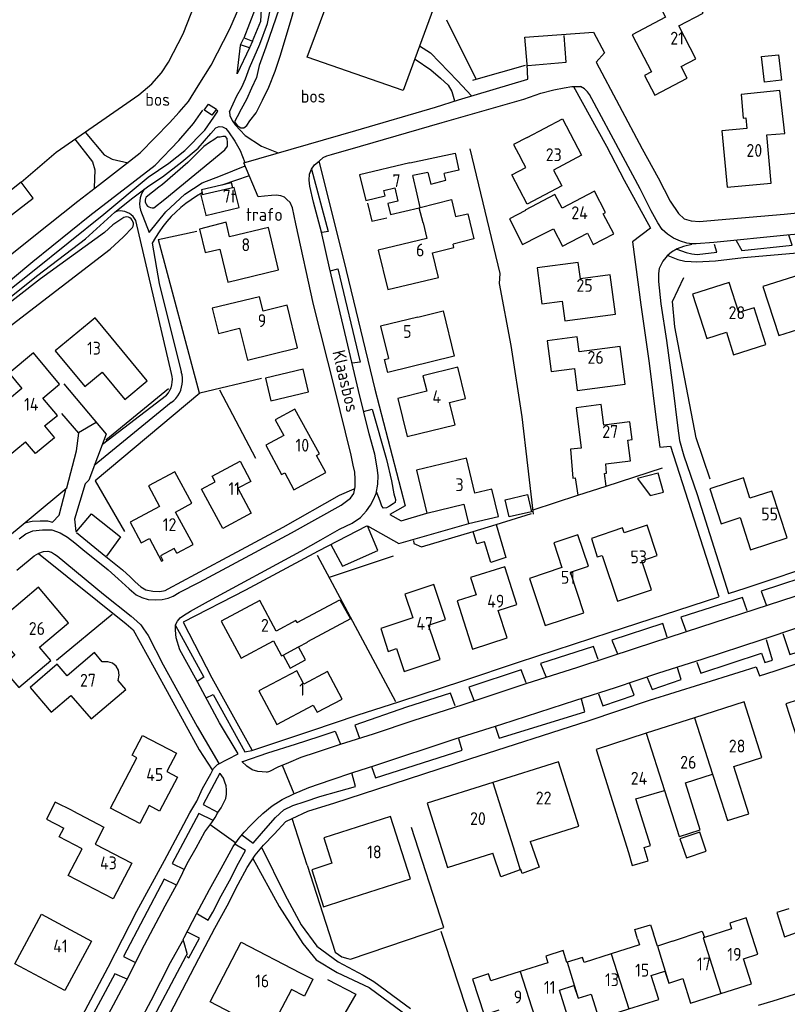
# Model space of a CAD drawing. Header units: metres. Extents: x 226218 to 240385, y 439369 to 449677.
# Tile 286 of 353: x 236454 to 236604, y 445806 to 445998. Entities that reach past the tile are written whole.
import ezdxf

# ---------------------------------------------------------------- set-up
doc = ezdxf.new("R2010")
doc.units = ezdxf.units.M
doc.header["$MEASUREMENT"] = 0
for name, color, linetype in [('BIJGEBOUW', 4, 'Continuous'), ('DAKRAND', 4, 'Continuous'), ('DAKRAND-BYG', 4, 'Continuous'), ('FUNKTIEAAND', 253, 'Continuous'), ('HEG', 253, 'Continuous'), ('HEK', 253, 'Continuous'), ('HOOFDGEBOUW', 4, 'Continuous'), ('HUISNUMMER', 253, 'Continuous'), ('INSTEEKSLOOT', 153, 'Continuous'), ('KANTVERH', 253, 'Continuous'), ('KANTWATER', 153, 'Continuous'), ('KNTONVERHARD', 253, 'Continuous'), ('MUUR', 253, 'Continuous'), ('OVLIJNOBJ', 253, 'Continuous'), ('RASTER', 253, 'Continuous'), ('SCHUTTING', 253, 'Continuous'), ('STRAATNAAM', 253, 'Continuous'), ('TUSSENMUUR', 253, 'Continuous')]:
    doc.layers.add(name, color=color, linetype=linetype)
doc.styles.get("Standard").update_dxf_attribs({"font": 'iso.shx'})

msp = doc.modelspace()

# ---------------------------------------------------------------- linework, layer by layer
at = {"layer": 'BIJGEBOUW'}
msp.add_lwpolyline([(236510.62, 445925.42), (236509.56, 445929.83), (236502.26, 445928.08), (236503.32, 445923.67), (236510.62, 445925.42)], dxfattribs=at)
at = {"layer": 'DAKRAND'}
for p, q in [((236533.8, 445968.14), (236530.89, 445967.51)), ((236532.92, 445958.29), (236532.17, 445961.25)), ((236563.02, 445905.3), (236568.53, 445907.08))]:
    msp.add_line(p, q, dxfattribs=at)
for points in [[(236599.75, 445975.42), (236603.25, 445975.71), (236602.33, 445984.06), (236594.79, 445983.27), (236595.2, 445978.7), (236595.72, 445978.78), (236595.91, 445976.7)], [(236553.17, 445974.92), (236550.51, 445973.56), (236551.98, 445970.8)], [(236530.3, 445969.99), (236539.15, 445971.88), (236539.88, 445968.56), (236537.02, 445967.94)], [(236532.36, 445961.3), (236538.43, 445962.87), (236539.2, 445959.54), (236541.61, 445960.1), (236542.76, 445955.18), (236538.75, 445954.17)], [(236552.81, 445960.69), (236549.69, 445959.1), (236552.25, 445954.07), (236555.43, 445955.69)], [(236531.9, 445939.94), (236536.83, 445941.16), (236538.97, 445932.38), (236526.05, 445929.21), (236525.4, 445931.69), (236526.15, 445931.93)], [(236472.2, 445936.08), (236469.13, 445939.84), (236467.94, 445938.87)], [(236563.68, 445914.49), (236561.6, 445914.26), (236562.03, 445908.63), (236562.52, 445908.66), (236563.02, 445905.3)], [(236568.53, 445907.08), (236568.2, 445909.52), (236568.58, 445909.58), (236568.43, 445911.39)], [(236572.02, 445897.98), (236571.71, 445898.99), (236565.65, 445896.91), (236566.79, 445893.29), (236567.75, 445893.59)], [(236508.38, 445880.52), (236516.74, 445884.97), (236518.8, 445881.27), (236510.39, 445876.77)], [(236505.68, 445874.2), (236507.05, 445871.62), (236510.04, 445873.27), (236508.65, 445875.78)], [(236464.78, 445843.87), (236461.35, 445845.57), (236459.63, 445842.26), (236463.02, 445840.51)], [(236553.74, 445837.94), (236555.49, 445832.93), (236552.2, 445831.72), (236551.91, 445832.45), (236551.82, 445832.42)], [(236572.85, 445835.76), (236573.58, 445833.24), (236576.68, 445834.14), (236575.92, 445836.75)], [(236551.82, 445832.42), (236548.03, 445831.04), (236546.49, 445835.66)], [(236515.18, 445833.7), (236511.27, 445832.43), (236513.54, 445825.23), (236517.48, 445826.51)], [(236604.09, 445824.81), (236601.73, 445824.09), (236603.19, 445819.34), (236605.57, 445820.18)], [(236574.64, 445818.96), (236574.1, 445820.77), (236577.16, 445821.69), (236577.73, 445819.94)], [(236581.42, 445818.5), (236587.22, 445820.46), (236587.64, 445819.26)], [(236508.99, 445812.38), (236511.48, 445811.12), (236509.84, 445807.82), (236507.29, 445809.12)]]:
    msp.add_lwpolyline(points, dxfattribs=at)
at = {"layer": 'DAKRAND-BYG'}
msp.add_line((236542.63, 445898.27), (236547.11, 445899.63), dxfattribs=at)
for points in [[(236599.31, 445985.69), (236598.77, 445990.66), (236602.08, 445991.02)], [(236602.08, 445991.02), (236602.62, 445986.05), (236599.31, 445985.69)], [(236497.12, 445961.33), (236496.14, 445965.18), (236489.7, 445963.69), (236490.64, 445959.78), (236490.64, 445959.73), (236497.12, 445961.33)], [(236579.66, 445905.88), (236578.63, 445909.6), (236574.63, 445908.55), (236577.1, 445905.26), (236579.66, 445905.88)], [(236548.88, 445904.42), (236553.23, 445905.45), (236554.02, 445902.1), (236549.67, 445901.07), (236548.88, 445904.42)], [(236547.11, 445899.63), (236549.03, 445893.17), (236546.06, 445892.22), (236544.87, 445896.22), (236543.35, 445895.84), (236542.63, 445898.27)], [(236586.75, 445839.74), (236582.88, 445838.44), (236584.13, 445834.72), (236588, 445836.02), (236586.75, 445839.74)]]:
    msp.add_lwpolyline(points, dxfattribs=at)
at = {"layer": 'HEG'}
for p, q in [((236543.22, 445986.28), (236552.86, 445989.02)), ((236542.59, 445986.1), (236543.22, 445986.28)), ((236481.34, 445955.07), (236488.87, 445956.7)), ((236471.17, 445916.11), (236483.37, 445926.1)), ((236493.29, 445925.8), (236500.33, 445912.53)), ((236547.11, 445899.63), (236554.03, 445901.72)), ((236512.27, 445893.66), (236527.53, 445865.16)), ((236514.71, 445889.39), (236527.15, 445893.51)), ((236461.6, 445873.19), (236472.43, 445882.15))]:
    msp.add_line(p, q, dxfattribs=at)
for points in [[(236588.76, 445908.46), (236586.01, 445916.46), (236581.86, 445938.09), (236581.45, 445943.01), (236583.6, 445947.7)], [(236549.96, 445934.47), (236552.09, 445920.59), (236554.33, 445901.63)], [(236501.5, 445928.04), (236489.47, 445925.16), (236469.13, 445908.1), (236474.79, 445898.24)], [(236531.02, 445896.49), (236531.13, 445895.9), (236532.59, 445895.24), (236542.63, 445898.27)], [(236510.33, 445833.3), (236515.81, 445816.36), (236517.08, 445815.45), (236518.28, 445815.13), (236518.78, 445814.99), (236536.95, 445821.2), (236530.66, 445840.65)]]:
    msp.add_lwpolyline(points, dxfattribs=at)
at = {"layer": 'HEK'}
for p, q in [((236543.22, 445986.28), (236537.51, 445997.76)), ((236481.34, 445955.07), (236489.37, 445925.25)), ((236568.53, 445907.08), (236579.49, 445910.63)), ((236554.31, 445902.47), (236563.02, 445905.3)), ((236510.33, 445833.3), (236507.47, 445842.41))]:
    msp.add_line(p, q, dxfattribs=at)
for points in [[(236536.73, 446005.06), (236529.02, 445984.08), (236510.35, 445990.55), (236517.92, 446010.93)], [(236541.98, 445972.69), (236547.84, 445948.45), (236547.73, 445946.51), (236549.96, 445934.47)]]:
    msp.add_lwpolyline(points, dxfattribs=at)
at = {"layer": 'HOOFDGEBOUW'}
for p, q in [((236600.61, 445966.06), (236599.75, 445975.42)), ((236532.17, 445961.25), (236532.36, 445961.3)), ((236538.91, 445953.5), (236538.75, 445954.17)), ((236488.15, 445895.75), (236484.76, 445902.03)), ((236484.99, 445894.04), (236488.15, 445895.75)), ((236475.06, 445867.52), (236473.6, 445869.24)), ((236585.7, 445862.01), (236576.3, 445858.97)), ((236589.21, 445851.05), (236590.24, 445847.87)), ((236469.1, 445837.43), (236476.25, 445833.69)), ((236578.48, 445817.56), (236577.73, 445819.94)), ((236592.91, 445820.94), (236587.64, 445819.26)), ((236575.01, 445817.81), (236569.52, 445816.07)), ((236574.64, 445818.96), (236575.01, 445817.81)), ((236581.42, 445818.5), (236578.48, 445817.56)), ((236569.52, 445816.07), (236564.24, 445814.39)), ((236557.2, 445814.33), (236551.8, 445812.61)), ((236596.77, 445810.22), (236595.22, 445815.08)), ((236551.8, 445812.61), (236546.07, 445810.79)), ((236578.77, 445807.19), (236577.29, 445811.85)), ((236580.72, 445810.38), (236583.44, 445811.24)), ((236590.86, 445808.35), (236596.77, 445810.22)), ((236561.03, 445803.96), (236559.43, 445808.98)), ((236563.09, 445807.41), (236565.58, 445808.2)), ((236572.93, 445805.33), (236578.77, 445807.19))]:
    msp.add_line(p, q, dxfattribs=at)
for points in [[(236587.4, 445999.13), (236584.52, 446004.62), (236578.45, 446001.44), (236580.08, 445998.32), (236573.58, 445994.91), (236577.36, 445987.69), (236576.01, 445986.99), (236578, 445983.17), (236584.31, 445986.47), (236583.12, 445988.74), (236585.99, 445990.25), (236582.65, 445996.64), (236587.4, 445999.13)], [(236553.17, 445974.92), (236560.02, 445978.53), (236563.75, 445971.47), (236558.26, 445968.58), (236559.89, 445965.49), (236553.18, 445961.94), (236550.15, 445967.68), (236552.87, 445969.11), (236551.98, 445970.8)], [(236595.91, 445976.7), (236591.02, 445976.25), (236592.03, 445965.27), (236600.61, 445966.06)], [(236530.3, 445969.99), (236520.56, 445967.68), (236521.75, 445962.67), (236525.55, 445963.57), (236525.3, 445964.62), (236527.38, 445965.12), (236528, 445962.52), (236526.05, 445962.05), (236526.55, 445959.92), (236532.17, 445961.25)], [(236532.36, 445961.3), (236531.75, 445963.87), (236530.89, 445967.51)], [(236533.8, 445968.14), (236534.39, 445965.83), (236537.36, 445966.59), (236537.02, 445967.94)], [(236555.43, 445955.69), (236558.26, 445957.17), (236560.04, 445953.77), (236564.86, 445956.3), (236566.01, 445954.09), (236570.01, 445956.19), (236567.96, 445960.09), (236568.4, 445960.32), (236566.23, 445964.46), (236559.94, 445961.16), (236558.55, 445963.8), (236552.77, 445960.77), (236552.81, 445960.69)], [(236504.81, 445949.17), (236502.83, 445957.39), (236495.27, 445955.57), (236494.57, 445958.45), (236489.4, 445957.09), (236490.5, 445952.53), (236493.39, 445953.22), (236494.94, 445946.79), (236504.81, 445949.17)], [(236532.92, 445958.29), (236533.64, 445955.28), (236524.18, 445953.01), (236526.03, 445945.32), (236535.88, 445947.68), (236534.72, 445952.5), (236538.91, 445953.5)], [(236570.33, 445940.54), (236569.31, 445948.2), (236563.52, 445947.43), (236563.1, 445950.6), (236555.08, 445949.53), (236556.01, 445942.55), (236559.96, 445943.08), (236560.47, 445939.23), (236570.33, 445940.54)], [(236608.31, 445941.55), (236606.17, 445948.2), (236599.02, 445945.9), (236602.09, 445936.37), (236605.84, 445937.58)], [(236599.58, 445934.61), (236597.31, 445941.79), (236594.32, 445940.85), (236592.47, 445946.68), (236585.35, 445944.43), (236588.08, 445935.81), (236591.91, 445937.02), (236593.3, 445932.62), (236599.58, 445934.61)], [(236508.49, 445933.96), (236506.47, 445942.29), (236501.78, 445941.15), (236501.09, 445943.94), (236491.9, 445941.68), (236493.08, 445936.81), (236497.22, 445937.81), (236498.73, 445931.59), (236508.49, 445933.96)], [(236531.9, 445939.94), (236524.65, 445938.22), (236526.15, 445931.93)], [(236467.94, 445938.87), (236461.36, 445933.4), (236467.12, 445926.47), (236470.46, 445929.24)], [(236470.46, 445929.24), (236474.87, 445923.94), (236479.26, 445927.58), (236472.2, 445936.08)], [(236572.2, 445926.89), (236571.24, 445934.25), (236563.24, 445933.21), (236562.86, 445936.12), (236557.05, 445935.36), (236557.83, 445929.4), (236562.35, 445929.99), (236562.91, 445925.68), (236572.2, 445926.89)], [(236462.19, 445926.9), (236457.12, 445933.03), (236452.36, 445929.08), (236454.87, 445926.05), (236446.41, 445919.04), (236451.77, 445912.56), (236455.58, 445915.72)], [(236541.14, 445924.13), (236539.64, 445930.2), (236532.89, 445928.53), (236533.63, 445925.54), (236527.97, 445924.14), (236529.81, 445916.71), (236539.12, 445919.01), (236538.04, 445923.36), (236541.14, 445924.13)], [(236459.28, 445918.78), (236461.76, 445920.84), (236458.95, 445924.22), (236462.19, 445926.9)], [(236568.43, 445911.39), (236573.27, 445912.02), (236572.75, 445916.01), (236573.6, 445916.12), (236573.14, 445919.62), (236568.08, 445918.96), (236567.56, 445922.98), (236562.66, 445922.34), (236563.68, 445914.49)], [(236513.97, 445909.75), (236512.18, 445913.03), (236512.73, 445913.33), (236507.96, 445922.08), (236504.15, 445920.01), (236505.82, 445916.95), (236502.29, 445915.03), (236505.39, 445909.33), (236505.99, 445909.66), (236507.78, 445906.37), (236513.97, 445909.75)], [(236459.28, 445918.78), (236461.2, 445916.47), (236457.5, 445913.41), (236455.58, 445915.72)], [(236499.43, 445908), (236496.9, 445906.65), (236499.49, 445901.8), (236493.92, 445898.83), (236489.82, 445906.5), (236492.48, 445907.92), (236491.89, 445909.01), (236497.34, 445911.92), (236499.43, 445908)], [(236547.56, 445901.17), (236546.28, 445906.5), (236542.98, 445905.71), (236541.35, 445912.51), (236531.65, 445910.18), (236533.65, 445901.84), (236540.84, 445903.56), (236541.75, 445899.78), (236547.56, 445901.17)], [(236484.76, 445902.03), (236487.93, 445903.74), (236484.61, 445909.89), (236479.48, 445907.12), (236481.62, 445903.14)], [(236596.49, 445904.71), (236595.21, 445908.66), (236588.7, 445906.56), (236590.91, 445899.75), (236594.58, 445900.94)], [(236603.71, 445897.01), (236600.77, 445906.1), (236596.49, 445904.71)], [(236481.62, 445903.14), (236475.9, 445900.04), (236478.08, 445896.01), (236479.66, 445896.86), (236482.04, 445892.45), (236482.31, 445892.6)], [(236594.58, 445900.94), (236596.6, 445894.71), (236603.71, 445897.01)], [(236567.75, 445893.59), (236570.7, 445884.68), (236577.34, 445886.88), (236575.45, 445892.57), (236578.44, 445893.56), (236576.49, 445899.46), (236572.02, 445897.98)], [(236565.06, 445891.49), (236563.04, 445897.59), (236558.32, 445896.03), (236559.92, 445891.21), (236553.63, 445889.13), (236556.67, 445879.93), (236564.2, 445882.42), (236561.59, 445890.34), (236565.06, 445891.49)], [(236484.99, 445894.04), (236484.5, 445894.94), (236481.85, 445893.49), (236482.31, 445892.6)], [(236551.16, 445884.03), (236548.79, 445891.4), (236542.15, 445889.27), (236543.22, 445885.93), (236539.51, 445884.74), (236542.52, 445875.37), (236549.25, 445877.54), (236547.54, 445882.87), (236551.16, 445884.03)], [(236463.91, 445880.5), (236458.08, 445887.42), (236448.88, 445879.66), (236453.49, 445874.19), (236450.82, 445871.94), (236454.24, 445867.88), (236460.5, 445873.16), (236458.3, 445875.77), (236463.91, 445880.5)], [(236537.29, 445881.11), (236535.01, 445887.95), (236529.36, 445886.06), (236530.9, 445881.42), (236524.66, 445879.34), (236526.14, 445874.92), (236527.73, 445875.45), (236529.21, 445871.02), (236536.21, 445873.36), (236533.99, 445880.01), (236537.29, 445881.11)], [(236508.38, 445880.52), (236508.17, 445880.92), (236504.34, 445878.87), (236501.16, 445884.83), (236493.65, 445880.82), (236497.5, 445873.6), (236503.78, 445876.95), (236505.35, 445874.02), (236505.68, 445874.2)], [(236508.65, 445875.78), (236510.41, 445876.73), (236510.39, 445876.77)], [(236470.5, 445872.86), (236468.97, 445874.67), (236463.69, 445870.16), (236461.75, 445872.43), (236456.46, 445867.92), (236460.57, 445863.1), (236464.39, 445866.36), (236468.31, 445861.77), (236475.06, 445867.52)], [(236473.6, 445869.24), (236473.81, 445870.3), (236473.66, 445871.23), (236473.19, 445872.02), (236472.47, 445872.61), (236471.58, 445872.91), (236470.5, 445872.86)], [(236517.14, 445865.64), (236514.31, 445870.99), (236509.71, 445868.55), (236508.33, 445871.15), (236500.96, 445867.24), (236504.45, 445860.67), (236511.55, 445864.44), (236512.28, 445863.06), (236517.14, 445865.64)], [(236613.08, 445867.82), (236603.5, 445864.74), (236609.9, 445844.83), (236614.13, 445846.19), (236611.11, 445855.59), (236616.39, 445857.29)], [(236590.24, 445847.87), (236592.14, 445841.99), (236596.25, 445843.33), (236593.36, 445852.53), (236598.78, 445854.28), (236595.37, 445865.13), (236585.7, 445862.01)], [(236485.12, 445850.44), (236481.66, 445843.83), (236479.61, 445844.9), (236477.8, 445841.44), (236472.11, 445844.41), (236477.25, 445854.23), (236476.32, 445854.71), (236478.33, 445858.54), (236484.94, 445855.09), (236483.07, 445851.51), (236485.12, 445850.44)], [(236576.3, 445858.97), (236566.55, 445855.81), (236572.85, 445835.76)], [(236553.74, 445837.94), (236563.18, 445840.91), (236559.25, 445853.41), (236546.47, 445849.39)], [(236582.76, 445838.88), (236586.84, 445840.2), (236583.97, 445849.36), (236589.21, 445851.05)], [(236546.47, 445849.39), (236533.69, 445845.36), (236537.63, 445832.86), (236546.49, 445835.66)], [(236575.92, 445836.75), (236577.17, 445837.16), (236574.32, 445846.23), (236579.85, 445847.86)], [(236579.85, 445847.86), (236582.74, 445838.87), (236582.76, 445838.88)], [(236464.78, 445843.87), (236470.82, 445840.71), (236469.1, 445837.43)], [(236517.48, 445826.51), (236530.46, 445830.65), (236526.59, 445842.78), (236513.61, 445838.63), (236515.18, 445833.7)], [(236466.59, 445836.52), (236462.14, 445838.84), (236463.02, 445840.51)], [(236476.25, 445833.69), (236472.6, 445826.73), (236463.86, 445831.3), (236466.59, 445836.52)], [(236468.4, 445818.53), (236463.21, 445808.89), (236453.49, 445814.12), (236458.68, 445823.76), (236468.4, 445818.53)], [(236595.22, 445815.08), (236598.02, 445815.97), (236595.77, 445823.06), (236592.56, 445822.04), (236592.91, 445820.94)], [(236507.29, 445809.12), (236502.9, 445800.72), (236491.46, 445806.7), (236497.54, 445818.35), (236508.99, 445812.38)], [(236560.92, 445814.41), (236560.89, 445814.4), (236560.16, 445816.68), (236556.79, 445815.61), (236557.2, 445814.33)], [(236564.24, 445814.39), (236563.93, 445815.37), (236560.92, 445814.41)], [(236546.07, 445810.79), (236545.64, 445812.15), (236542.54, 445811.16), (236544.76, 445804.19), (236547.71, 445805.14)], [(236577.29, 445811.85), (236579.96, 445812.7), (236580.7, 445810.37), (236580.72, 445810.38)], [(236559.43, 445808.98), (236562.26, 445809.89), (236563.05, 445807.4), (236563.09, 445807.41)], [(236583.44, 445811.24), (236584.95, 445806.47), (236590.86, 445808.35)], [(236565.58, 445808.2), (236567.08, 445803.47), (236572.93, 445805.33)]]:
    msp.add_lwpolyline(points, dxfattribs=at)
at = {"layer": 'INSTEEKSLOOT'}
for p, q in [((236481.48, 445965.23), (236479.03, 445963.33)), ((236480.51, 445961.26), (236482.64, 445962.91)), ((236474.68, 445959.38), (236472.58, 445957.9)), ((236474.6, 445955.56), (236476.37, 445957.39))]:
    msp.add_line(p, q, dxfattribs=at)
for points in [[(236479.03, 445963.33), (236478.9, 445963.03), (236478.85, 445962.72), (236478.86, 445962.4), (236478.95, 445962.1), (236479.1, 445961.82), (236479.32, 445961.58), (236479.58, 445961.4), (236479.87, 445961.28), (236480.19, 445961.23), (236480.51, 445961.26)], [(236476.37, 445957.39), (236476.49, 445957.67), (236476.55, 445957.97), (236476.54, 445958.28), (236476.46, 445958.58), (236476.32, 445958.85), (236476.12, 445959.09), (236475.87, 445959.28), (236475.59, 445959.4), (236475.29, 445959.46), (236474.98, 445959.45), (236474.68, 445959.38)]]:
    msp.add_lwpolyline(points, dxfattribs=at)
at = {"layer": 'KANTVERH'}
for p, q in [((236501.32, 445997.59), (236501.64, 446002.88)), ((236498.07, 445994.34), (236500.33, 446000)), ((236502.61, 445997.11), (236503.21, 446000)), ((236493.5, 445967.44), (236498.29, 445969.43)), ((236499.1, 445967.49), (236493.75, 445965.65)), ((236495.65, 445966.09), (236489.82, 445964.72)), ((236495.9, 445965.13), (236495.65, 445966.09)), ((236489.82, 445964.72), (236490.02, 445963.76)), ((236483.94, 445928.97), (236477.03, 445958.79)), ((236480.23, 445954.38), (236481.54, 445946.53)), ((236481.54, 445946.53), (236485.87, 445929.35)), ((236470.53, 445915.26), (236483.01, 445924.81)), ((236483.93, 445923.32), (236468.95, 445911.07)), ((236465.86, 445917.52), (236469.3, 445919.5)), ((236492.93, 445852.93), (236496.94, 445854.95)), ((236505.48, 445852.77), (236507.79, 445847.23)), ((236496.45, 445837.62), (236491.48, 445841.16))]:
    msp.add_line(p, q, dxfattribs=at)
for points in [[(236535.31, 445980.84), (236539.81, 445982.24), (236553.3, 445986.3), (236553.18, 445989.18), (236552.7, 445994.44), (236566.07, 445995.41), (236568.2, 445991.38), (236566.61, 445989.6), (236575.52, 445972.74), (236578.64, 445967.1), (236580.99, 445962.53), (236582.59, 445960.13), (236583.71, 445959.11), (236585.06, 445958.69), (236586.65, 445958.58), (236590.33, 445958.92), (236603.14, 445960.02), (236617.29, 445961.45)], [(236498.07, 445994.34), (236499.73, 445993.68), (236499.16, 445992.37), (236497.41, 445992.93), (236498.02, 445994.28)], [(236553.28, 445988.93), (236560.73, 445989.56), (236560.36, 445994.78)], [(236511.62, 445962.36), (236510.85, 445965.43), (236510.77, 445966.62), (236510.84, 445967.82), (236511.22, 445968.77), (236511.8, 445969.58), (236512.67, 445970.35), (236513.5, 445971.01), (236514.19, 445971.33), (236515.08, 445971.6), (236520.71, 445973.23), (236536.63, 445977.84), (236552.49, 445982.4), (236555.8, 445983.52), (236558.32, 445984.23), (236560.35, 445984.62), (236561.84, 445984.86), (236562.64, 445984.88), (236563.53, 445984.85)], [(236562.19, 445984.82), (236568.59, 445973.23), (236572.03, 445966.59), (236577.13, 445957.31), (236573.66, 445954.59), (236575.25, 445942.33), (236576.91, 445930.98), (236578.22, 445920.01), (236578.99, 445914.65), (236581.03, 445914.85), (236583.88, 445905.96), (236587.32, 445895.24), (236590.44, 445885.57)], [(236571.82, 445971.11), (236565.26, 445983.3), (236564.9, 445983.79), (236564.34, 445984.37), (236563.53, 445984.85)], [(236490.29, 445980.27), (236491.16, 445981.43), (236492.73, 445980.42), (236491.81, 445979.26), (236490.39, 445980.27)], [(236519.64, 445909.8), (236519.31, 445911.14), (236518.92, 445913.12), (236517.82, 445917.57), (236515.77, 445926.03), (236511.6, 445942.4), (236508.14, 445958.1), (236507.52, 445961.22), (236507.04, 445962.25), (236506.43, 445962.83), (236505.92, 445963.32), (236505.22, 445963.55), (236504.32, 445963.68), (236503.43, 445963.66), (236502.04, 445963.52), (236500.85, 445963.35), (236498.05, 445970), (236519.8, 445976.29), (236535.31, 445980.84)], [(236495.27, 445979.93), (236495.29, 445979.19), (236495.76, 445978.25), (236496.33, 445977.37), (236498.32, 445975.33), (236501.46, 445973.26), (236504.74, 445971.93)], [(236492.57, 445976.79), (236493.25, 445977.05), (236493.9, 445977.01), (236494.51, 445976.68), (236495.07, 445976), (236496.31, 445974.24), (236497.35, 445972.37), (236498.22, 445970.05)], [(236465.18, 445974.59), (236468.59, 445970.19), (236469.07, 445968.66), (236468.95, 445965.12)], [(236467.17, 445975.96), (236470.84, 445971.54), (236472.45, 445970.73), (236475.51, 445970.01)], [(236612.58, 445956.71), (236603.69, 445955.9), (236589.49, 445954.47), (236586.06, 445954.23), (236585.27, 445954.22), (236584.22, 445954.34), (236583.01, 445954.76), (236581.61, 445955.32), (236580.44, 445956.09), (236579.43, 445957.01), (236578.55, 445958.34), (236577.3, 445960.65), (236575.11, 445964.92), (236571.82, 445971.11)], [(236511.22, 445968.78), (236514.45, 445956.61), (236513.3, 445956.43)], [(236512.64, 445970.32), (236517.52, 445950.91), (236523.54, 445925.92), (236529.4, 445903.22), (236526.41, 445901.55), (236528.63, 445900.31), (236533.65, 445901.84)], [(236477.92, 445960.79), (236479.59, 445956.43), (236482.83, 445960.48), (236486.53, 445963.92), (236489.92, 445966.08), (236493.5, 445967.44)], [(236478.66, 445964.85), (236478.34, 445964.33), (236478.08, 445963.78), (236477.89, 445963.2), (236477.79, 445962.6), (236477.75, 445961.99), (236477.8, 445961.38), (236477.92, 445960.79)], [(236489.92, 445964.15), (236488.83, 445963.51), (236487.76, 445962.82), (236486.74, 445962.08), (236485.75, 445961.28), (236484.81, 445960.42), (236483.92, 445959.52), (236483.07, 445958.58), (236482.28, 445957.59), (236481.54, 445956.55), (236480.86, 445955.48), (236480.23, 445954.38)], [(236496.94, 445854.95), (236493.29, 445861), (236488.65, 445869.7), (236485.58, 445875.2), (236484.88, 445877.57), (236484.75, 445879.06), (236484.77, 445880.06), (236485.1, 445880.81), (236485.68, 445881.47), (236486.32, 445881.93), (236487.64, 445882.76), (236491.13, 445884.69), (236509.11, 445894.42), (236512.99, 445896.65), (236516.62, 445898.68), (236519.08, 445899.89), (236520.7, 445900.97), (236521.91, 445902.29), (236522.68, 445903.35), (236523.21, 445904.36), (236523.77, 445905.67), (236524.08, 445907.47), (236524.14, 445909.16), (236524, 445910.65), (236523.49, 445913.28), (236522.4, 445917.23), (236520.36, 445925.69), (236518.03, 445935.59), (236514.71, 445949.54), (236513.15, 445956.52), (236511.62, 445962.36)], [(236477.03, 445958.79), (236476.79, 445959.19), (236476.5, 445959.56), (236476.15, 445959.88), (236475.77, 445960.15), (236475.35, 445960.36), (236474.9, 445960.52), (236474.43, 445960.6), (236473.96, 445960.62), (236473.49, 445960.57), (236473.04, 445960.46)], [(236593.8, 445954.9), (236594.9, 445952.95), (236604.73, 445953.94), (236604.05, 445955.93)], [(236585.17, 445954.11), (236583.54, 445953.68), (236582.35, 445953.25), (236581.22, 445952.63), (236580.39, 445951.91), (236580.15, 445951.56), (236579.57, 445950.84), (236579.24, 445950.24), (236578.81, 445949.43), (236578.68, 445948.48), (236578.72, 445946.89), (236579.17, 445942.53), (236580.24, 445935.39), (236581.5, 445926.26), (236582.44, 445918.37), (236582.8, 445915.94), (236583.61, 445912.97), (236586.23, 445905.47), (236592.31, 445886.21), (236595.77, 445887.29), (236610.88, 445892.33)], [(236580.54, 445951.96), (236582.45, 445951.16), (236583.85, 445950.85), (236585.05, 445950.78), (236586.1, 445950.75), (236587.34, 445950.78), (236588.53, 445950.86), (236589.77, 445950.94), (236595.23, 445951.57), (236622.89, 445953.97), (236631, 445929.28), (236639.92, 445901.79)], [(236582.3, 445953.2), (236584.11, 445952.55), (236585.16, 445952.27), (236586.21, 445952.15), (236590.03, 445952.59), (236589.6, 445954.12)], [(236514.84, 445948.99), (236516.31, 445949.39), (236520.67, 445931.23), (236519.11, 445931.01)], [(236483.01, 445924.81), (236483.36, 445925.24), (236483.64, 445925.72), (236483.87, 445926.23), (236484.02, 445926.77), (236484.11, 445927.32), (236484.13, 445927.87), (236484.07, 445928.43), (236483.94, 445928.97)], [(236483.93, 445923.32), (236484.4, 445923.72), (236484.82, 445924.16), (236485.19, 445924.65), (236485.5, 445925.18), (236485.75, 445925.74), (236485.94, 445926.32), (236486.06, 445926.92), (236486.11, 445927.53), (236486.1, 445928.15), (236486.02, 445928.76), (236485.87, 445929.35)], [(236463.05, 445927.01), (236471.25, 445917.16), (236467.88, 445908.22), (236467.15, 445907.5), (236465.07, 445900.64), (236465.38, 445898.26), (236465.58, 445898.31), (236468.38, 445901.66), (236474.06, 445897.22), (236471.32, 445893.47)], [(236403.55, 445861.75), (236406.03, 445863.78), (236413.07, 445864.95), (236438.98, 445886.2), (236450.02, 445895.55), (236463.63, 445906.77), (236465.5, 445913.93), (236465.92, 445917.38), (236462.64, 445921.23)], [(236521.34, 445921.63), (236522.98, 445922.03), (236525.76, 445912.29), (236526.75, 445908.13), (236527.21, 445905.6), (236527.53, 445904.47), (236527.5, 445903.87), (236527.06, 445903.61), (236526.37, 445903.15), (236525.78, 445902.83), (236525.23, 445902.82), (236524.88, 445903.21), (236524.61, 445903.95), (236524.35, 445904.64), (236523.82, 445905.95)], [(236454.36, 445896.85), (236455.64, 445897.77), (236457.01, 445898.4), (236458.9, 445898.6), (236460.69, 445898.54), (236462.3, 445897.98), (236463.76, 445897.17), (236465.18, 445896.06), (236467.11, 445894.41), (236469.29, 445892.67), (236471.63, 445890.79), (236473.61, 445889.04), (236475.75, 445887.06), (236477.12, 445885.94), (236478.17, 445885.42), (236479.43, 445885), (236480.82, 445884.94), (236482.12, 445885.02), (236483.3, 445885.3), (236484.29, 445885.67), (236485.47, 445886.39), (236489.4, 445888.38), (236507.29, 445897.96), (236516.96, 445903.37), (236518.77, 445904.75), (236519.44, 445905.67), (236519.71, 445906.92), (236519.72, 445908.46), (236519.64, 445909.8)], [(236455.39, 445899.91), (236456.87, 445900.29), (236458.41, 445900.33), (236459.86, 445900.31), (236460.81, 445900.09), (236462.12, 445901.41), (236463.39, 445906.42)], [(236465.48, 445898.06), (236471.17, 445893.37), (236472.84, 445892.06), (236474.42, 445890.76), (236475.94, 445889.45), (236476.91, 445888.48), (236477.98, 445887.51), (236478.99, 445886.89), (236480.34, 445886.62), (236481.68, 445886.6), (236482.72, 445886.78), (236483.31, 445887.09), (236493.92, 445892.82), (236505.67, 445899.12), (236516.67, 445905.3), (236519.52, 445906.56)], [(236514.93, 445895.71), (236517.2, 445891.48), (236524.09, 445894.58), (236522.08, 445899.36), (236528.19, 445895.92), (236541.81, 445899.79)], [(236521.93, 445899.31), (236512.5, 445894.45), (236498.35, 445886.8), (236486.25, 445880.59), (236491.84, 445869.78), (236499.58, 445855.78)], [(236453.86, 445890.71), (236456.45, 445892.86), (236457.23, 445893.53), (236458.16, 445894.05), (236459.05, 445894.37), (236459.9, 445894.39), (236460.65, 445894.21), (236461.2, 445893.83), (236461.71, 445893.49), (236470.74, 445886.04), (236476.12, 445881.74), (236477.24, 445880.82), (236478, 445880.09), (236478.52, 445879.31), (236479.4, 445877.99), (236482.32, 445872.33)], [(236458.07, 445893.95), (236475.16, 445880.27), (236476.48, 445879.11), (236480.59, 445871.7), (236489.33, 445855.73), (236491.86, 445851.87)], [(236622.64, 445891.28), (236621.63, 445894.17), (236598.67, 445886.61), (236599.63, 445883.99)], [(236502.42, 445851.41), (236503.12, 445851.63), (236504.74, 445852.47), (236506.76, 445853.31), (236509.17, 445854.36), (236512.14, 445855.33), (236516.83, 445856.84), (236523.25, 445858.88), (236531.2, 445861.51), (236540.48, 445864.52), (236552.97, 445868.65), (236563, 445871.87), (236574.45, 445875.58), (236586.95, 445879.71), (236600.08, 445883.96), (236613.07, 445888.2), (236630.23, 445893.72)], [(236490.69, 445865.88), (236492.06, 445866.5), (236498.2, 445855.34), (236499.59, 445855.63), (236511.24, 445859.49), (236520.08, 445862.49), (236528.37, 445865.17), (236540.62, 445869.2), (236551.48, 445872.79), (236569.3, 445878.64), (236590.44, 445885.52)], [(236521.09, 445847.18), (236542.03, 445854), (236565.04, 445861.42), (236576.94, 445865.44), (236586.96, 445868.56), (236594.37, 445870.88), (236597.73, 445871.91), (236598.37, 445870.18), (236601.38, 445871.1), (236607.46, 445873.13), (236621.82, 445877.96), (236633.72, 445881.87), (236644.82, 445885.47), (236653.23, 445859.01)], [(236595.93, 445882.81), (236595.07, 445885.38), (236583.07, 445881.56), (236584.03, 445878.89)], [(236499.34, 445841.04), (236500.46, 445842.16), (236501.72, 445843.34), (236503.58, 445844.87), (236505.49, 445846.11), (236507.75, 445847.21), (236510.66, 445848.43), (236515, 445849.92), (236519.25, 445851.37), (236523.49, 445852.72), (236539.15, 445857.87), (236548.23, 445860.77), (236562.65, 445865.45), (236570.36, 445867.87), (236578.75, 445870.76), (236587.2, 445873.4), (236598.65, 445877.15), (236606.2, 445879.67), (236614.8, 445882.47)], [(236602.9, 445878.4), (236604.24, 445874.3), (236610.61, 445876.29), (236609.27, 445880.59)], [(236484.72, 445879.94), (236490.24, 445869.89), (236488.99, 445869.07)], [(236580.37, 445877.71), (236579.57, 445880.33), (236569.64, 445877.11), (236570.7, 445874.45)], [(236586.17, 445872.82), (236586.91, 445870.65), (236598.76, 445874.57), (236599.4, 445872.74), (236600.89, 445873.23), (236599.7, 445877.18)], [(236566.94, 445873.36), (236566.04, 445875.88), (236555.76, 445872.59), (236556.77, 445870.03)], [(236482.32, 445872.33), (236488.93, 445860.3), (236493.18, 445853.09)], [(236552.97, 445868.8), (236552.01, 445871.31), (236541.79, 445867.98), (236542.75, 445865.42)], [(236576.53, 445869.86), (236577.48, 445867.49), (236583.11, 445869.42), (236582.41, 445871.74)], [(236567, 445866.64), (236567.9, 445864.33), (236573.98, 445866.41), (236573.13, 445868.68)], [(236539.14, 445864.34), (236538.24, 445866.8), (236529.69, 445864.06), (236519.62, 445860.59), (236520.55, 445858.02)], [(236546.96, 445860.36), (236547.7, 445858.02), (236564.4, 445863.15), (236563.74, 445865.62)], [(236497.85, 445853.49), (236502.68, 445855.15), (236508.07, 445856.88), (236512.66, 445858.38), (236515.82, 445859.4), (236516.85, 445856.84)], [(236522.9, 445852.52), (236523.65, 445850.28), (236540.54, 445855.71), (236539.89, 445857.93)], [(236433.5, 445740.88), (236436.57, 445746.86), (236440.34, 445754.17), (236444.2, 445761.39), (236445.23, 445763.47), (236450.07, 445772.58), (236454.44, 445781), (236461.3, 445793.85), (236465.49, 445801.86), (236471.63, 445813.46), (236477.25, 445824.34), (236482.58, 445834.22), (236485.77, 445840.17), (236487.54, 445843.5), (236488.88, 445845.77), (236490.01, 445848.23), (236491.59, 445851.06), (236492.11, 445852.11), (236492.93, 445852.93)], [(236502.42, 445851.41), (236501.63, 445851.45), (236500.78, 445851.53), (236499.63, 445851.85), (236498.62, 445852.57), (236497.67, 445853.47)], [(236493.37, 445851.2), (236490.14, 445845.1), (236493.06, 445843.58)], [(236493.64, 445844.44), (236494.01, 445845.24), (236494.54, 445846.3), (236494.67, 445847.15), (236494.65, 445847.95), (236494.63, 445848.74), (236494.36, 445849.48), (236494.09, 445850.22), (236493.42, 445851.15)], [(236497.65, 445839.21), (236499.82, 445837.57), (236501.85, 445839.96), (236504.18, 445842.6), (236505.79, 445844.08), (236507.56, 445844.92), (236509.98, 445845.72), (236512.79, 445846.69), (236516.5, 445847.72), (236519.76, 445848.65), (236519.04, 445851.3)], [(236507.47, 445842.41), (236510.47, 445843.84), (236515.71, 445845.46), (236521.09, 445847.18)], [(236467.05, 445795.38), (236469.7, 445800.57), (236475.18, 445810.85), (236478.74, 445817.8), (236482.74, 445825.41), (236485.32, 445830.16), (236486.98, 445833.63), (236488.74, 445836.66), (236490.46, 445839.78), (236491.81, 445841.61), (236492.43, 445842.62), (236493.01, 445843.58), (236493.64, 445844.44)], [(236492.05, 445842.01), (236489.28, 445843.39), (236484.09, 445833.66), (236486.51, 445832.47)], [(236503.91, 445839.36), (236506.19, 445841.8), (236507.47, 445842.41)], [(236471.24, 445790.3), (236475.47, 445798.47), (236475.81, 445798.87), (236476.25, 445799.08), (236478.18, 445799.78), (236478.57, 445800.09), (236478.86, 445800.59), (236486.81, 445815.66), (236487, 445815.96), (236486.99, 445816.11), (236486.45, 445818.19), (236486.23, 445818.83), (236486.42, 445819.23), (236488.85, 445823.82), (236491.38, 445828.56), (236493.62, 445832.69), (236494.81, 445834.81), (236495.95, 445836.93), (236497.11, 445838.55), (236498.08, 445839.72), (236499.34, 445841.04)], [(236465.02, 445769.41), (236469.12, 445776.87), (236475.94, 445789.47), (236480.5, 445798.34), (236489.26, 445815.17), (236492.4, 445821.07), (236494.79, 445825.41), (236496.93, 445829.59), (236498.69, 445832.86), (236500.22, 445835.24), (236501.87, 445837.22), (236503.91, 445839.36)], [(236489, 445823.82), (236491.12, 445822.63), (236492.03, 445824.15), (236493.6, 445827.32), (236495.22, 445830.29), (236497.03, 445833.67), (236498.36, 445836.19), (236496.3, 445837.42)], [(236501.53, 445836.71), (236506.03, 445827.61), (236509.16, 445821.72), (236512.24, 445817.56), (236516.39, 445814.53), (236521.23, 445811.9), (236523.35, 445810.66), (236530.45, 445805.41)], [(236499.79, 445834.58), (236504.89, 445825.3), (236509.49, 445818.04), (236512.11, 445814.92), (236516.2, 445812.43), (236522.39, 445809.49)], [(236484.94, 445829.45), (236482.57, 445830.59), (236474.62, 445815.57), (236476.99, 445814.38)], [(236487.01, 445815.57), (236487.36, 445815.28), (236489.41, 445819.11), (236487.05, 445820.29)], [(236475.71, 445798.92), (236480, 445806.99), (236483.8, 445814.39), (236486.14, 445818.63)], [(236598.16, 445806.08), (236601.03, 445806.9), (236605.13, 445808.24), (236615.55, 445811.62), (236625.96, 445815.01), (236626.8, 445812.48)], [(236475.32, 445811.11), (236472.91, 445812.14), (236466.43, 445800.09), (236468.89, 445798.96)], [(236522.39, 445809.49), (236528.82, 445804.77), (236531.91, 445802.46), (236534.96, 445799.64), (236536.81, 445797.35)]]:
    msp.add_lwpolyline(points, dxfattribs=at)
at = {"layer": 'KANTWATER'}
for points in [[(236504.91, 446000), (236502.34, 445992.49), (236501.03, 445988.93), (236500.49, 445986.63), (236499.55, 445984.52), (236498.55, 445982.35), (236497.5, 445980.43), (236496.74, 445978.97), (236496.22, 445977.97), (236496.73, 445977.23), (236497.44, 445976.8), (236498.04, 445976.82), (236498.62, 445977.28), (236499.2, 445978.14), (236500.46, 445979.71), (236501.69, 445982.18), (236502.92, 445984.74), (236504.14, 445987.81), (236505.16, 445990.97), (236507.47, 445998.54), (236507.7, 445999.54), (236510.83, 446007.22)], [(236494.87, 445973.95), (236494.8, 445974.75), (236494.49, 445975.09), (236493.95, 445975.13), (236493.45, 445975.01), (236492.9, 445975), (236492.22, 445974.44), (236491.34, 445973.92), (236490.26, 445973.15), (236487.15, 445970.09), (236482.23, 445965.79), (236481.48, 445965.23)], [(236482.64, 445962.91), (236494.36, 445972.55), (236494.84, 445973.26), (236494.87, 445973.95)], [(236415.22, 445930.84), (236457.03, 445963.09), (236454.73, 445966.21), (236413.24, 445933.18)], [(236472.58, 445957.9), (236470.9, 445956.46), (236458.51, 445947.4), (236408.45, 445908.4), (236384.5, 445890.26), (236384.19, 445889.91), (236384.01, 445889.22), (236384.04, 445888.46), (236384.42, 445887.84), (236384.9, 445887.27), (236385.65, 445887.15), (236386.36, 445887.38), (236386.97, 445887.46), (236409.39, 445904.8), (236452.98, 445938.53), (236472.03, 445953.2), (236474.6, 445955.56)]]:
    msp.add_lwpolyline(points, dxfattribs=at)
at = {"layer": 'KNTONVERHARD'}
msp.add_line((236499.73, 445993.68), (236501.32, 445997.59), dxfattribs=at)
for points in [[(236457.18, 445955.69), (236465.73, 445962.51), (236469.93, 445965.79), (236474.63, 445969.39), (236477.85, 445971.95), (236480.76, 445974.91), (236483.58, 445977.81), (236485.47, 445979.85), (236487.27, 445981.93), (236489.18, 445984.96), (236491.67, 445989), (236495.29, 445996.06), (236500.05, 446007.01)], [(236495.27, 445979.93), (236496.7, 445983), (236497.62, 445984.72), (236498.39, 445986.37), (236499.15, 445988.49), (236501.13, 445993.06), (236502.61, 445997.11)], [(236499.16, 445992.37), (236496.74, 445987.33), (236497.36, 445992.82)], [(236532.21, 445992.76), (236534.36, 445991.42), (236539.57, 445985.92), (236542.33, 445983.05)], [(236531.36, 445990.15), (236534.39, 445988.09), (236536.32, 445986.49), (236537.8, 445985.08), (236538.53, 445983.85), (236539.02, 445982.03)], [(236440.3, 445936.9), (236457.02, 445950.82), (236468.09, 445959.73), (236480.79, 445969.54), (236485.36, 445974.32), (236488.26, 445977.68), (236490.09, 445980.26)], [(236456.9, 445948.86), (236470.77, 445959.99), (236479.45, 445967.21), (236483.47, 445969.9), (236486.55, 445972.41), (236490.43, 445976.33), (236492.17, 445978.86), (236492.98, 445980.08), (236492.63, 445980.32)], [(236457.98, 445948.12), (236467.25, 445955.23), (236472.95, 445960.39), (236476.47, 445963.16), (236479.55, 445965.52), (236482.24, 445967.28), (236486, 445970.16), (236489.12, 445972.82), (236491.59, 445975.72), (236492.57, 445976.79)], [(236315.11, 445887.73), (236319.35, 445888.24), (236323.94, 445888.64), (236330.03, 445888.83), (236336.12, 445888.88), (236342.41, 445889.17), (236349.47, 445889.48), (236357.64, 445890.16), (236364.06, 445891.3), (236369.4, 445892.93), (236374.5, 445895.07), (236380.54, 445897.98), (236386.52, 445900.9), (236391.76, 445904.14), (236398.31, 445908.85), (236404.82, 445913.96), (236411.33, 445919.07), (236420.06, 445926.02), (236457.18, 445955.69)], [(236375.44, 445887.19), (236377.34, 445888.23), (236379.65, 445889.56), (236383, 445891.91), (236387.02, 445894.75), (236391.04, 445897.63), (236398.36, 445903.01), (236409.67, 445911.78), (236427.28, 445925.37), (236456.9, 445948.86)], [(236404.98, 445862.91), (236392.85, 445877), (236383.42, 445887.98), (236383.45, 445890.49), (236390.26, 445895.44), (236394.8, 445898.81), (236410.66, 445911.25), (236429.45, 445925.34), (236457.98, 445948.12)]]:
    msp.add_lwpolyline(points, dxfattribs=at)
at = {"layer": 'MUUR'}
msp.add_lwpolyline([(236522.08, 445962.17), (236522.96, 445958.66), (236525.83, 445959.27)], dxfattribs=at)
at = {"layer": 'OVLIJNOBJ'}
msp.add_lwpolyline([(236454.73, 445966.21), (236461.52, 445972.06), (236477.63, 445983.2), (236480.12, 445985.39), (236482.01, 445987.48), (236483.4, 445989.6), (236486.25, 445995.09), (236488.5, 446000.87), (236489.8, 446004.93)], dxfattribs=at)
at = {"layer": 'RASTER'}
msp.add_lwpolyline([(236536.36, 445820.48), (236537.16, 445818.16), (236542.53, 445801.72), (236545.69, 445792.19)], dxfattribs=at)
at = {"layer": 'SCHUTTING'}
msp.add_lwpolyline([(236514.33, 445811.08), (236519.84, 445808.18), (236515.27, 445800.35), (236542.99, 445786.8)], dxfattribs=at)
at = {"layer": 'TUSSENMUUR'}
for p, q in [((236505.68, 445874.2), (236508.65, 445875.78)), ((236546.47, 445849.39), (236550.41, 445836.89)), ((236550.41, 445836.89), (236551.82, 445832.42)), ((236578.48, 445817.56), (236580.72, 445810.38)), ((236569.52, 445816.07), (236572.93, 445805.33)), ((236560.92, 445814.41), (236563.09, 445807.41)), ((236551.8, 445812.61), (236555.15, 445802.09))]:
    msp.add_line(p, q, dxfattribs=at)
for points in [[(236585.7, 445862.01), (236589.22, 445851.05), (236589.21, 445851.05)], [(236576.3, 445858.97), (236579.87, 445847.86), (236579.85, 445847.86)], [(236587.64, 445819.26), (236587.41, 445819.19), (236590.86, 445808.35)]]:
    msp.add_lwpolyline(points, dxfattribs=at)

# ---------------------------------------------------------------- texts
at = {"layer": 'FUNKTIEAAND'}
for s, p in [('bos', (236509.12, 445981.71)), ('bos', (236478.88, 445981.08)), ('trafo', (236498.46, 445958.69))]:
    msp.add_text(s, height=2.5, dxfattribs=at).set_placement(p)
at = {"layer": 'HUISNUMMER'}
for s, p in [('21', (236581, 445993)), ('23', (236556.77, 445970.32)), ('20', (236595.81, 445971.16)), ('7', (236526.96, 445965.27)), ('7t', (236493.92, 445962.25)), ('24', (236561.74, 445959.03)), ('8', (236497.57, 445952.8)), ('6', (236531.54, 445951.78)), ('25', (236562.74, 445944.89)), ('28', (236592.33, 445939.59)), ('9', (236500.75, 445938.03)), ('5', (236529.02, 445935.93)), ('13', (236467.53, 445932.67)), ('26', (236564.89, 445930.88)), ('4', (236534.72, 445923.22)), ('14', (236455.28, 445921.76)), ('27', (236567.76, 445916.45)), ('10', (236508.09, 445913.79)), ('11', (236495.04, 445905.35)), ('3', (236539.21, 445906.11)), ('55', (236598.69, 445900.41)), ('12', (236482.26, 445898.34)), ('53', (236573.24, 445892.05)), ('51', (236559.71, 445888.08)), ('49', (236545.38, 445883.44)), ('26', (236456.2, 445878.12)), ('2', (236501.36, 445878.74)), ('47', (236531.61, 445879.09)), ('27', (236466.16, 445868.05)), ('1', (236508.78, 445866.3)), ('28', (236592.38, 445855.24)), ('26', (236582.92, 445852.09)), ('45', (236479.05, 445849.7)), ('24', (236573.3, 445848.98)), ('22', (236554.82, 445845.14)), ('20', (236542.04, 445841.13)), ('18', (236522.02, 445834.64)), ('43', (236470.06, 445832.5)), ('41', (236460.95, 445816.33)), ('19', (236592.09, 445814.71)), ('17', (236586.18, 445812.83)), ('15', (236574.14, 445811.63)), ('16', (236500.22, 445809.54)), ('13', (236568.3, 445809.77)), ('11', (236556.42, 445808.28)), ('9', (236550.54, 445806.42))]:
    msp.add_text(s, height=2.5, dxfattribs=at).set_placement(p)
at = {"layer": 'STRAATNAAM'}
msp.add_text('Klaasbos', height=2.5, rotation=283.3553, dxfattribs=at).set_placement((236515.24, 445933.21))

doc.saveas('drawing.dxf')
